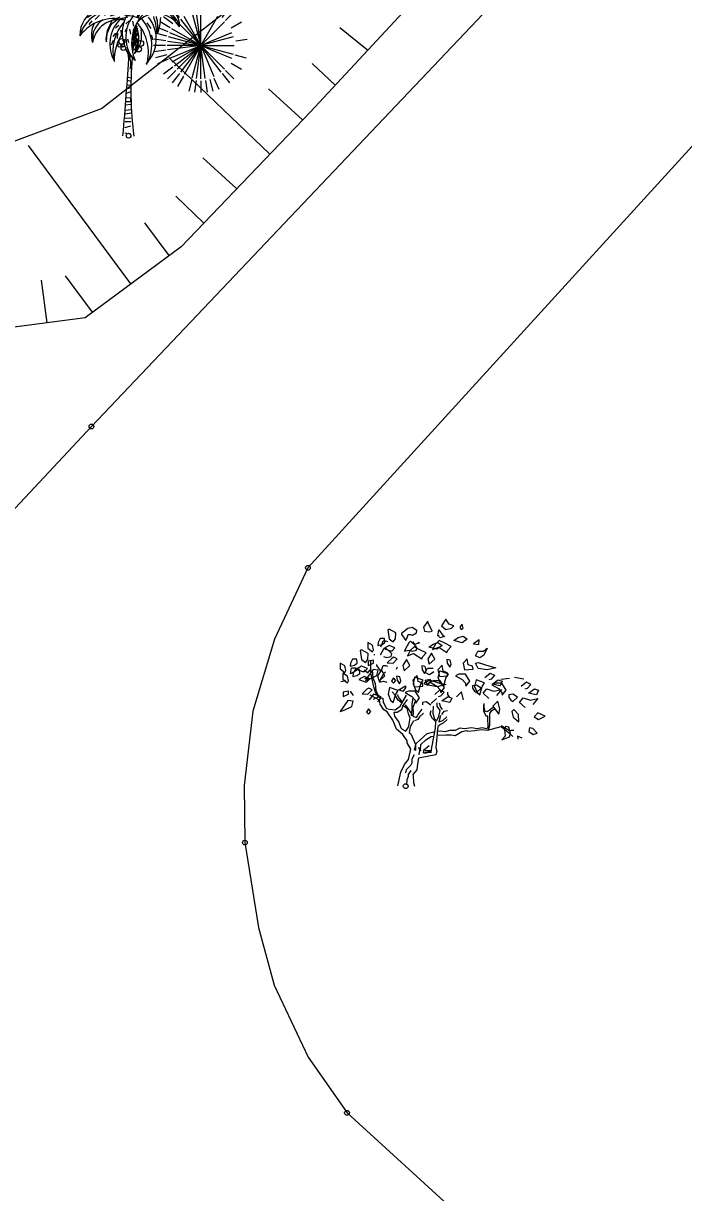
# Model space of a CAD drawing. Extents: x 344013 to 344423, y 298505 to 298795.
# Drawn here: x 344098.36 to 344112.22, y 298716.8 to 298741.36 of the extents above; entities that cross this region are included whole.
import ezdxf

# ---------------------------------------------------------------- set-up
doc = ezdxf.new("R2010")
doc.units = 0
for name, color, linetype in [('Default', 7, 'Continuous'), ('TOPO_POINT', 7, 'Continuous'), ('TOPO_TALUS-TERRAIN NATUREL', 7, 'Continuous'), ('VOIRIE_BORDURE', 7, 'Continuous'), ('VOIRIE_ESPACE VERT', 7, 'Continuous')]:
    doc.layers.add(name, color=color, linetype=linetype)

# ---------------------------------------------------------------- blocks, each defined once
blk = doc.blocks.new('POINT_DISPLAY')
at = {"layer": 'Default'}
blk.add_circle((0, 0), 0.05, dxfattribs=at)
blk = doc.blocks.new('COCO')
at = {"layer": 'Default'}
for p, q in [((0.054, 0.998), (-0.041, 0.985)), ((-0.037, 1.06), (0.056, 1.071)), ((0.058, 1.14), (-0.03, 1.162)), ((-0.026, 1.226), (0.061, 1.212)), ((-0.046, 0.891), (0.052, 0.927)), ((-0.062, 0.537), (0.046, 0.552)), ((0.047, 0.655), (-0.058, 0.642)), ((0.045, 0.292), (-0.07, 0.288)), ((-0.068, 0.371), (0.045, 0.374)), ((0.045, 0.47), (-0.065, 0.453)), ((0.046, 0.033), (-0.076, 0.051)), ((-0.073, 0.17), (0.045, 0.209))]:
    blk.add_line(p, q, dxfattribs=at)
for points in [[(0.029, 2.551), (-0.016, 2.896), (0.002, 3.125), (0.059, 3.241), (0.173, 3.348), (0.189, 3.356), (0.282, 3.415), (0.266, 3.373), (0.2, 3.318), (0.143, 3.247), (0.093, 3.2), (0.081, 3.165), (0.057, 3.133), (0.057, 3.099), (0.06, 3.037), (0.039, 2.989), (0.039, 2.944), (0.049, 2.877), (0.037, 2.841), (0.013, 2.736)], [(0.013, 2.736), (0.036, 2.813), (0.046, 2.746)], [(0.196, 2.687), (0.323, 2.715)], [(0.283, 2.765), (0.331, 2.786)], [(-0.746, 2.559), (-0.864, 2.483)], [(-0.607, 2.534), (-0.704, 2.443)], [(-0.636, 2.639), (-0.541, 2.608)], [(-0.421, 2.58), (-0.503, 2.523)], [(-0.487, 2.68), (-0.386, 2.65)], [(-0.183, 2.493), (-0.348, 2.417), (-0.401, 2.307), (-0.448, 2.203), (-0.471, 2.086), (-0.474, 2.023), (-0.466, 1.973), (-0.455, 2.054), (-0.451, 2.146), (-0.387, 2.292), (-0.351, 2.354), (-0.284, 2.404), (-0.233, 2.445), (-0.012, 2.495)], [(-0.256, 2.553), (-0.385, 2.508)], [(0.133, 2.608), (0.185, 2.634)], [(-0.77, 2.413), (-0.836, 2.333)], [(-0.203, 2.314), (-0.274, 2.258)], [(-0.161, 2.218), (-0.158, 2.122)], [(-0.04, 2.247), (-0.081, 2.179)], [(0.015, 2.414), (-0.056, 2.352)], [(0.022, 2.24), (0.043, 2.13)], [(0.081, 2.404), (0.106, 2.299)], [(0.385, 2.37), (0.469, 2.254)], [(-0.321, 1.997), (-0.364, 1.9)], [(-0.276, 2.151), (-0.329, 2.086)], [(-0.23, 2.152), (-0.237, 2.043)], [(-0.059, 2.024), (-0.083, 1.998)], [(-0.025, 2.032), (0.002, 1.954)], [(0.473, 2.115), (0.509, 2.012)], [(-0.055, 0.716), (0.048, 0.717), (0.049, 0.787), (-0.051, 0.795)]]:
    blk.add_lwpolyline(points, dxfattribs=at)
for centre, radius in [((-0.144, 1.978), 0.0616), ((0.254, 1.938), 0.0628), ((-0.187, 1.897), 0.0384), ((-0.124, 1.896), 0.0376), ((-0.11, 1.84), 0.0471), ((0.134, 1.862), 0.0549), ((0.208, 1.822), 0.0626)]:
    blk.add_circle(centre, radius, dxfattribs=at)
for centre, radius, start, end in [((-0.427, 2.113), 0.595, 43.6121, 181.4625), ((-0.123, 2.59), 0.323, 122.3475, 158.7636), ((-0.199, 2.618), 0.238, 4.5218, 154.101), ((-0.252, 2.556), 0.231, 4.2441, 134.2103), ((-0.16, 2.647), 0.255, 21.0861, 122.3475), ((0.376, 2.508), 0.372, 113.7681, 175.3309), ((0.376, 2.508), 0.372, 113.7681, 175.3309), ((0.418, 2.527), 0.326, 97.1248, 183.9512), ((1.025, 2.053), 0.958, 126.6858, 153.1664), ((0.618, 2.316), 0.451, 356.1627, 159.0009), ((0.344, 2.407), 0.451, 69.0817, 104.862), ((-1.005, 1.577), 1.786, 37.5668, 40.5156), ((-0.254, 2.28), 0.869, 28.4725, 37.0965), ((0.493, 2.767), 0.0679, 35.3205, 126.6858), ((-0.054, 2.379), 0.738, 25.8194, 35.3205), ((-0.291, 1.543), 0.918, 76.7389, 142.8025), ((-0.38, 1.964), 0.648, 57.9192, 166.6201), ((0.62, 2.159), 0.753, 153.0868, 230.1124), ((0.659, 2.068), 0.718, 142.3554, 222.2794), ((-0.007, 2.465), 0.0563, 81.7475, 144.3035), ((-0.189, 1.21), 1.324, 71.3715, 81.7475), ((0.294, 2.595), 0.256, 198.6765, 199.7627), ((0.963, 1.939), 0.9, 143.9866, 203.4288), ((0.59, 2.015), 0.548, 29.5654, 139.3517), ((-0.341, 1.9), 0.828, 46.9767, 50.1231), ((0.609, 2.187), 0.468, 12.1077, 148.3146), ((-0.157, 2.027), 0.74, 51.2475, 54.5217), ((-0.157, 2.027), 0.74, 315.1472, 39.0239), ((-1.704, 1.849), 2.327, 7.5978, 16.3666), ((-0.254, 2.28), 0.869, 350.8883, 14.7063), ((-0.482, 2.552), 1.161, 339.3597, 356.5925), ((-0.3, 2.12), 0.482, 151.1331, 199.5942), ((-0.196, 1.874), 0.565, 78.514, 171.3504), ((-0.32, 2.055), 0.433, 119.0834, 188.7621), ((0.362, 1.922), 0.754, 136.7113, 208.8221), ((0.551, 1.79), 0.879, 137.733, 194.3716), ((27.302, 0.106), 27.266, 175.4791, 176.5597), ((0.311, 2.152), 0.219, 141.856, 191.5175), ((0.398, 2.098), 0.301, 136.4569, 162.0685), ((0.357, 2.084), 0.244, 133.1184, 172.7534), ((-0.759, 1.958), 0.922, 344.8505, 15.8988), ((-0.404, 2.045), 0.619, 329.4666, 26.6793), ((-0.289, 2.11), 0.564, 317.8279, 12.3386), ((-0.543, 1.744), 0.96, 344.8781, 41.1461), ((-0.341, 1.9), 0.828, 334.0687, 41.194), ((0.649, 1.599), 0.949, 145.5146, 182.4528), ((0.544, 1.816), 0.474, 137.1953, 172.8987), ((0.308, 2.014), 0.226, 121.4297, 182.29), ((0.372, 1.847), 0.277, 133.5956, 173.487), ((0.808, 1.542), 0.777, 142.2358, 156.28), ((0.242, 1.964), 0.147, 110.9727, 165.9756), ((0.404, 1.878), 0.354, 125.0585, 146.3893), ((-0.279, 1.637), 0.281, 2.1499, 36.6325), ((-85.428, 7.294), 85.622, 355.11326, 356.26352), ((-0.265, 1.505), 0.316, 339.9997, 25.7228), ((0.199, 1.66), 0.176, 166.9443, 185.5966)]:
    blk.add_arc(centre, radius, start, end, dxfattribs=at)
blk.add_ellipse((27.425, 0.272), major_axis=(-27.371, 0.966), ratio=0.529859, start_param=6.255729, end_param=6.369141, dxfattribs=at)
blk = doc.blocks.new('ARB2')
at = {"layer": 'Default'}
for p, q in [((-0.088, 0.736), (-0.119, 0.983)), ((0.106, 0.736), (0.144, 0.983)), ((-0.438, 0.589), (-0.588, 0.786)), ((-0.356, 0.642), (-0.481, 0.858)), ((-0.181, 0.716), (-0.244, 0.956)), ((0.287, 0.684), (0.388, 0.914)), ((0.456, 0.589), (0.612, 0.786)), ((-0.631, 0.373), (-0.844, 0.497)), ((-0.575, 0.453), (-0.775, 0.605)), ((-0.513, 0.525), (-0.688, 0.702)), ((0.531, 0.525), (0.706, 0.702)), ((0.65, 0.373), (0.862, 0.497)), ((-0.706, 0.195), (-0.944, 0.259)), ((-0.675, 0.286), (-0.9, 0.381)), ((-0.731, 0), (-0.981, 0)), ((-0.725, 0.1), (-0.969, 0.133)), ((0.744, 0.1), (0.987, 0.133)), ((-0.725, -0.1), (-0.969, -0.133)), ((-0.706, -0.195), (-0.944, -0.259)), ((0.725, -0.195), (0.963, -0.259)), ((-0.675, -0.287), (-0.9, -0.383)), ((-0.575, -0.455), (-0.775, -0.605)), ((0.65, -0.373), (0.862, -0.498)), ((-0.513, -0.527), (-0.688, -0.702)), ((-0.438, -0.591), (-0.588, -0.787)), ((-0.356, -0.644), (-0.481, -0.859)), ((-0.181, -0.717), (-0.244, -0.956)), ((0.2, -0.717), (0.263, -0.956)), ((0.287, -0.686), (0.388, -0.916)), ((0.456, -0.591), (0.612, -0.787)), ((0.531, -0.527), (0.706, -0.702)), ((-0.088, -0.737), (-0.119, -0.983)), ((0.013, -0.741), (0.013, -0.989)), ((0.106, -0.737), (0.144, -0.983))]:
    blk.add_line(p, q, dxfattribs=at)
for points in [[(-0.688, 0.091), (0.013, 0), (-0.338, 0.608)], [(-0.487, 0.495), (0.013, 0), (-0.669, 0.181)], [(-0.419, 0.556), (0.013, 0), (-0.638, 0.269)], [(-0.169, 0.677), (0.013, 0), (-0.6, 0.35)], [(0.013, 0.008), (0.013, 0), (-0.081, 0.695)], [(0.362, 0.608), (0.013, 0), (0.013, 0.702)], [(0.656, 0.269), (0.013, 0), (0.506, 0.495)], [(-0.487, -0.497), (0.013, 0), (-0.694, 0)], [(-0.638, -0.269), (0.013, 0), (-0.688, -0.092)], [(-0.169, -0.678), (0.013, 0), (-0.6, -0.352)], [(-0.544, -0.428), (0.013, 0), (-0.338, -0.608)], [(-0.081, -0.695), (0.013, 0), (-0.419, -0.558)], [(0.013, -0.702), (0.013, 0), (0, 0)], [(0.688, 0.181), (0.013, 0), (0.713, 0)], [(0.438, -0.558), (0.013, 0), (0.656, -0.269)], [(0.506, -0.497), (0.013, 0), (0.688, -0.181)], [(0.1, -0.695), (0.013, 0), (0.281, -0.648)], [(0.019, 0), (0.013, 0), (0.013, -0.009)]]:
    blk.add_lwpolyline(points, dxfattribs=at)
blk = doc.blocks.new('FLAMBOY')
at = {"layer": 'Default'}
for p, q in [((-0.832, 3.464), (-0.832, 3.442)), ((-0.238, 3.069), (-0.213, 3.132)), ((-1.57, 2.764), (-1.707, 2.742)), ((2.497, 2.813), (2.722, 2.832)), ((3.097, 2.813), (2.859, 2.854)), ((-1.371, 2.378), (-1.446, 2.497)), ((0.808, 2.303), (0.671, 2.171)), ((0.866, 1.688), (0.866, 1.688)), ((0.407, 0.927), (0.337, 1.011))]:
    blk.add_line(p, q, dxfattribs=at)
for points in [[(0.617, 4.053), (0.692, 4.072), (0.592, 4.288), (0.579, 4.328), (0.467, 4.172), (0.492, 4.072)], [(1.054, 4.113), (1.204, 4.15), (1.267, 4.213), (1.142, 4.25), (1.054, 4.388), (0.942, 4.213)], [(-0.471, 4.106), (-0.433, 3.866), (-0.333, 3.791), (-0.271, 3.866), (-0.258, 4.025), (-0.433, 4.122)], [(0.054, 4.141), (-0.108, 4.006), (-0.108, 3.985), (0.004, 3.825), (0.042, 3.906), (0.067, 3.985), (0.129, 3.985), (0.179, 3.966), (0.279, 4.025), (0.292, 4.085), (0.167, 4.163)], [(0.892, 3.891), (0.867, 3.95), (0.842, 3.95), (0.867, 4.106), (0.979, 3.95), (1.017, 3.928)], [(1.504, 4.15), (1.479, 4.25), (1.417, 4.172), (1.454, 4.113)], [(-0.846, 3.581), (-0.871, 3.697), (-0.996, 3.775), (-0.996, 3.622), (-0.871, 3.522)], [(-0.621, 3.722), (-0.546, 3.772), (-0.558, 3.872), (-0.671, 3.872), (-0.721, 3.772), (-0.733, 3.691)], [(-0.433, 3.691), (-0.571, 3.61), (-0.408, 3.55), (-0.358, 3.55), (-0.283, 3.631)], [(0.292, 3.644), (0.254, 3.685), (0.129, 3.803), (0.079, 3.763), (-0.008, 3.606), (-0.033, 3.547), (0.079, 3.569), (0.167, 3.547), (0.279, 3.569)], [(0.958, 3.693), (0.821, 3.593), (0.608, 3.653), (0.721, 3.731), (0.846, 3.768)], [(1.192, 3.669), (1.029, 3.75), (0.879, 3.825), (0.779, 3.731), (0.704, 3.591), (0.867, 3.65), (1.079, 3.51), (1.104, 3.572)], [(1.504, 3.938), (1.617, 3.863), (1.479, 3.763), (1.267, 3.822), (1.379, 3.9)], [(1.779, 3.738), (1.917, 3.716), (1.929, 3.838)], [(-1.195, 3.564), (-1.157, 3.324), (-1.057, 3.249), (-0.995, 3.324), (-0.982, 3.483), (-1.157, 3.58)], [(-0.308, 3.388), (-0.358, 3.36), (-0.483, 3.241), (-0.333, 3.225), (-0.221, 3.341)], [(0.533, 3.5), (0.371, 3.581), (0.221, 3.656), (0.121, 3.562), (0.046, 3.421), (0.208, 3.481), (0.421, 3.34), (0.446, 3.403)], [(0.767, 3.338), (0.679, 3.494), (0.579, 3.338), (0.617, 3.2)], [(1.829, 3.422), (1.892, 3.541), (2.042, 3.541), (2.142, 3.622), (2.054, 3.441), (1.942, 3.366)], [(-1.72, 3.08), (-1.595, 2.98), (-1.57, 3.039), (-1.595, 3.155), (-1.72, 3.233)], [(-1.345, 3.18), (-1.27, 3.23), (-1.282, 3.33), (-1.395, 3.33), (-1.445, 3.23), (-1.457, 3.149)], [(-1.421, 3.103), (-1.308, 3.103), (-1.296, 3.038), (-1.446, 2.953)], [(-1.132, 3.008), (-1.082, 3.008), (-1.007, 3.089), (-1.157, 3.149), (-1.295, 3.067)], [(-0.983, 3.285), (-0.983, 3.166), (-0.846, 3.225), (-0.846, 3.306)], [(0.108, 3.168), (0.021, 3.325), (-0.079, 3.168), (-0.042, 3.031)], [(0.508, 3.137), (0.421, 3.156), (0.433, 3.056), (0.496, 2.956), (0.533, 3.037)], [(1.108, 2.9), (1.096, 2.978), (0.983, 3.015), (0.958, 3.175), (0.846, 3.056), (0.883, 2.881)], [(1.167, 3.306), (1.079, 3.325), (1.092, 3.225), (1.154, 3.125), (1.192, 3.206)], [(1.767, 3.069), (1.754, 3.147), (1.642, 3.185), (1.617, 3.344), (1.504, 3.225), (1.542, 3.05)], [(1.829, 3.225), (1.904, 3.244), (2.204, 3.147), (2.367, 3.106), (2.142, 3.05), (1.904, 3.091)], [(-1.504, 2.768), (-1.529, 2.884), (-1.654, 2.962), (-1.654, 2.809), (-1.529, 2.709)], [(-1.392, 2.878), (-1.279, 2.909), (-1.204, 2.959), (-1.217, 3.059), (-1.329, 3.059), (-1.379, 2.959)], [(-1.092, 2.878), (-1.229, 2.796), (-1.067, 2.737), (-1.017, 2.737), (-0.942, 2.818)], [(-0.958, 2.81), (-0.758, 2.906), (-0.721, 3.047), (-0.858, 3.066), (-0.983, 2.888), (-1.058, 2.772)], [(-0.7, 2.76), (-0.55, 2.897), (-0.638, 3.053), (-0.738, 2.897)], [(-0.258, 2.775), (-0.321, 2.841), (-0.371, 2.756), (-0.321, 2.706)], [(-0.15, 2.866), (-0.238, 2.885), (-0.225, 2.785), (-0.163, 2.685), (-0.125, 2.766)], [(0.3, 2.903), (0.187, 2.785), (0.225, 2.61), (0.45, 2.628), (0.437, 2.707), (0.325, 2.744)], [(0.396, 2.684), (0.458, 2.784), (0.233, 2.859), (0.196, 2.684), (0.258, 2.528), (0.333, 2.468)], [(0.579, 2.653), (0.654, 2.753), (0.654, 2.8), (0.479, 2.694)], [(0.512, 2.785), (0.587, 2.803), (0.887, 2.707), (1.05, 2.666), (0.825, 2.61), (0.587, 2.65)], [(0.733, 2.768), (0.646, 2.728), (0.821, 2.628), (0.908, 2.531), (0.921, 2.453), (1.021, 2.587), (0.908, 2.768)], [(1.117, 2.953), (1.054, 2.853), (0.992, 2.638), (0.917, 2.697), (0.854, 2.853), (0.892, 3.028)], [(1.679, 2.756), (1.567, 2.938), (1.392, 2.938), (1.304, 2.897), (1.479, 2.797), (1.567, 2.7), (1.579, 2.622)], [(2.009, 2.616), (2.072, 2.716), (1.847, 2.791), (1.809, 2.616), (1.872, 2.46), (1.947, 2.4)], [(2.479, 2.635), (2.267, 2.678), (2.429, 2.794), (2.529, 2.753)], [(-1.642, 2.471), (-1.642, 2.353), (-1.504, 2.412), (-1.504, 2.493)], [(-0.967, 2.574), (-1.017, 2.546), (-1.142, 2.428), (-0.992, 2.412), (-0.879, 2.528)], [(-0.263, 2.413), (-0.2, 2.513), (-0.425, 2.588), (-0.463, 2.413), (-0.4, 2.257), (-0.325, 2.197)], [(-0.079, 2.484), (-0.179, 2.525), (-0.004, 2.631), (-0.004, 2.584)], [(0.075, 2.497), (-0.013, 2.457), (0.162, 2.357), (0.25, 2.26), (0.262, 2.182), (0.362, 2.316), (0.25, 2.497)], [(1.804, 2.497), (1.854, 2.46), (1.979, 2.569), (1.854, 2.653), (1.754, 2.635), (1.754, 2.575)], [(2.522, 2.7), (2.347, 2.7), (2.259, 2.66), (2.434, 2.56), (2.522, 2.463), (2.534, 2.385), (2.634, 2.519)], [(3.484, 2.516), (3.434, 2.397), (3.222, 2.441), (3.384, 2.557)], [(-1.617, 1.996), (-1.417, 2.093), (-1.379, 2.234), (-1.517, 2.253), (-1.642, 2.074), (-1.717, 1.959)], [(1.112, 2.353), (1.212, 2.313), (1.162, 2.194), (0.95, 2.238)], [(2.284, 2.104), (2.359, 2.007), (2.447, 1.888), (2.472, 2.025), (2.422, 2.235)], [(2.759, 2.26), (2.809, 2.222), (2.934, 2.332), (2.809, 2.416), (2.709, 2.397), (2.709, 2.338)], [(-0.917, 1.962), (-0.979, 2.028), (-1.029, 1.943), (-0.979, 1.893)], [(2.834, 2.01), (2.784, 1.957), (2.822, 1.813), (2.972, 1.688), (2.959, 1.882)], [(3.659, 1.835), (3.472, 1.925), (3.372, 1.819), (3.484, 1.75)], [(2.522, 1.216), (2.722, 1.294), (2.747, 1.394), (2.709, 1.55), (2.622, 1.569), (2.597, 1.491), (2.609, 1.316)], [(3.334, 1.51), (3.247, 1.532), (3.234, 1.432), (3.347, 1.354), (3.447, 1.394)]]:
    blk.add_lwpolyline(points, close=True, dxfattribs=at)
for points in [[(-0.654, 3.656), (-0.617, 3.737), (-0.592, 3.815), (-0.529, 3.815), (-0.479, 3.796)], [(0.321, 3.781), (0.358, 3.759), (0.233, 3.721), (0.208, 3.781), (0.183, 3.781)], [(-0.579, 3.4), (-0.492, 3.378), (-0.379, 3.4), (-0.367, 3.475), (-0.404, 3.515), (-0.529, 3.634), (-0.579, 3.593), (-0.667, 3.437)], [(-0.719, 2.357), (-0.785, 2.441), (-0.834, 2.61), (-0.916, 2.965), (-0.916, 3.15), (-0.916, 3.302)], [(-0.767, 3.193), (-0.767, 3.171), (-0.654, 3.012), (-0.617, 3.093), (-0.592, 3.171), (-0.529, 3.171), (-0.479, 3.153)], [(0.737, 3), (0.625, 2.925), (0.512, 2.982), (0.575, 3.1), (0.725, 3.1)], [(-1.092, 3.053), (-0.992, 2.978), (-0.929, 3.053)], [(-0.945, 2.799), (-1.032, 2.846), (-1.082, 2.817)], [(-0.883, 3.049), (-0.867, 2.846), (-0.801, 2.694), (-0.785, 2.509), (-0.686, 2.323), (-0.604, 2.306), (-0.588, 2.205), (-0.506, 2.036), (-0.424, 2.019), (-0.276, 2.002), (-0.145, 2.103), (-0.079, 2.221), (0.02, 2.39)], [(-0.529, 2.99), (-0.579, 2.949), (-0.667, 2.793), (-0.692, 2.734), (-0.579, 2.756), (-0.492, 2.734)], [(2.079, 2.85), (2.217, 2.969), (2.329, 2.91), (2.242, 2.81), (2.179, 2.794)], [(-0.112, 2.188), (-0.194, 2.255), (-0.276, 2.39), (-0.358, 2.475)], [(0.862, 2.353), (0.925, 2.369), (1.012, 2.469), (0.9, 2.528), (0.762, 2.41)], [(1.096, 2.465), (1.096, 2.406), (1.146, 2.328)], [(1.517, 2.263), (1.467, 2.472), (1.329, 2.341)], [(2.179, 2.3), (2.029, 2.438), (2.129, 2.553), (2.317, 2.497), (2.517, 2.535), (2.379, 2.378)], [(3.134, 2.557), (3.197, 2.572), (3.284, 2.672), (3.172, 2.732), (3.034, 2.613)], [(-0.846, 2.281), (-0.683, 2.363), (-0.846, 2.413), (-0.958, 2.266)], [(-0.21, 0.009), (-0.128, 0.364), (-0.03, 0.566), (0.069, 0.701), (0.134, 0.972), (0.036, 1.141), (0.036, 1.191), (-0.079, 1.36), (-0.243, 1.495), (-0.292, 1.63), (-0.341, 1.732), (-0.489, 1.951), (-0.571, 2.002), (-0.67, 2.154), (-0.686, 2.255), (-0.932, 2.39)], [(-0.663, 2.36), (-0.663, 2.313), (-0.738, 2.213)], [(0.036, 2.272), (-0.079, 2.12), (-0.112, 2.002), (-0.227, 1.934), (-0.309, 1.934), (-0.292, 1.833), (-0.177, 1.681), (-0.128, 1.529), (-0.095, 1.495), (0.003, 1.445), (0.069, 1.546), (0.085, 1.58), (0.118, 1.782), (0.069, 1.901), (0.036, 2.036), (-0.062, 2.103)], [(-0.227, 2.407), (-0.161, 2.289), (-0.095, 2.205)], [(-0.013, 2.137), (0.085, 2.002), (0.151, 1.901), (0.151, 1.85), (0.167, 2.002), (0.167, 2.154), (0.2, 2.323)], [(0.249, 2.221), (0.184, 2.069), (0.2, 1.934), (0.184, 1.833), (0.282, 1.799), (0.331, 1.884), (0.43, 2.019)], [(0.662, 2.128), (0.537, 2.213), (0.437, 2.194), (0.437, 2.135)], [(0.725, 2.099), (0.713, 1.918), (0.76, 1.761), (0.819, 1.724), (0.866, 1.833), (0.901, 1.99), (0.83, 2.099), (0.83, 2.184)], [(0.877, 2.184), (0.912, 2.075), (0.959, 2.015)], [(2.298, 2.063), (2.193, 1.99), (2.134, 1.954), (2.087, 1.966), (2.063, 2.075), (2.063, 2.172)], [(3.134, 2.063), (2.984, 2.2), (3.084, 2.316), (3.272, 2.26), (3.472, 2.297), (3.334, 2.141)], [(0.463, 1.917), (0.364, 1.816), (0.315, 1.749), (0.233, 1.715)], [(0.619, 1.06), (0.466, 0.939), (0.454, 0.878), (0.666, 0.915), (0.783, 1.519), (0.795, 1.688), (0.701, 1.773), (0.642, 1.894), (0.666, 1.99)], [(2.04, 2.135), (2.04, 1.978), (2.099, 1.845), (2.146, 1.845), (2.146, 1.712), (2.157, 1.628), (2.157, 1.543), (2.122, 1.507), (2.005, 1.531), (1.876, 1.507), (1.723, 1.531), (1.547, 1.507), (1.418, 1.519), (1.3, 1.459), (1.159, 1.459), (1.03, 1.422), (0.912, 1.446), (0.819, 1.434)], [(0.912, 1.857), (0.866, 1.688), (0.971, 1.724), (1.077, 1.821)], [(0.948, 1.882), (1.006, 1.966), (1.1, 1.99)], [(2.169, 1.483), (2.204, 1.604), (2.204, 1.797), (2.204, 1.906), (2.263, 1.99), (2.345, 2.039)], [(0.208, 1.712), (0.114, 1.555), (0.09, 1.41), (0.137, 1.374), (0.208, 1.217), (0.255, 1.096), (0.255, 0.939), (0.231, 0.951), (0.278, 1.12), (0.56, 1.386), (0.736, 1.422)], [(1.089, 1.749), (0.983, 1.652), (0.912, 1.616), (0.842, 1.567), (0.795, 1.011), (0.819, 0.915), (0.795, 0.818), (0.337, 0.733), (0.313, 0.588), (0.29, 0.431), (0.184, 0.31), (0.196, 0.274), (0.208, 0.093), (0.231, -0.001)], [(0.854, 1.338), (1.053, 1.35), (1.194, 1.35), (1.3, 1.326), (1.476, 1.434), (1.594, 1.459), (1.629, 1.446), (1.817, 1.459), (1.981, 1.483), (2.157, 1.471), (2.275, 1.507), (2.51, 1.567), (2.557, 1.519), (2.733, 1.386), (2.815, 1.301)], [(2.51, 1.592), (2.721, 1.459), (2.768, 1.471), (2.803, 1.471), (2.839, 1.471)], [(0.384, 0.975), (0.396, 1.096), (0.525, 1.217), (0.666, 1.301), (0.736, 1.314)], [(3.059, 1.257), (2.934, 1.316), (2.947, 1.235)], [(0.349, 0.818), (0.372, 0.939), (0.396, 1.011)], [(0.501, 0.939), (0.607, 0.939), (0.689, 0.939)], [(0.22, 0.818), (0.161, 0.709), (0.161, 0.6), (0.137, 0.552), (0.102, 0.516), (0.008, 0.431), (-0.004, 0.347)], [(0.49, 0.866), (0.619, 0.891), (0.678, 0.891)], [(0.137, 0.407), (0.067, 0.31), (0.067, 0.25), (0.032, 0.165), (0.02, 0.032)]]:
    blk.add_lwpolyline(points, dxfattribs=at)

msp = doc.modelspace()

# ---------------------------------------------------------------- linework, layer by layer
at = {"layer": 'TOPO_TALUS-TERRAIN NATUREL'}
for p, q in [((344105.586, 298740.792), (344105.002, 298741.261)), ((344103.53, 298738.607), (344101.409, 298740.64)), ((344104.905, 298740.059), (344104.42, 298740.51)), ((344104.222, 298739.329), (344103.508, 298739.978)), ((344100.614, 298735.885), (344098.467, 298738.79)), ((344102.838, 298737.884), (344102.129, 298738.53)), ((344102.145, 298737.162), (344101.557, 298737.726)), ((344101.418, 298736.48), (344100.909, 298737.169)), ((344099.81, 298735.29), (344099.244, 298736.055)), ((344098.855, 298735.068), (344098.737, 298735.962))]:
    msp.add_line(p, q, dxfattribs=at)
for points in [[(344093.796, 298737.849), (344096.039, 298738.089), (344100.001, 298739.57), (344104.057, 298742.749), (344107.776, 298746.346), (344111.679, 298750.267), (344115.483, 298754.122), (344120.249, 298760.324)], [(344120.249, 298760.324), (344120.087, 298757.616), (344118.611, 298754.904), (344115.791, 298751.982), (344111.589, 298747.448), (344108.09, 298743.49), (344104.387, 298739.501), (344101.668, 298736.664), (344099.652, 298735.174), (344097.999, 298734.955), (344096.528, 298735.517), (344095.327, 298736.328), (344093.796, 298737.849)]]:
    msp.add_lwpolyline(points, dxfattribs=at)
at = {"layer": 'VOIRIE_BORDURE'}
for points in [[(344012.906, 298718.231), (344022.459, 298709.623), (344035.4, 298697.966), (344038.262, 298695.856), (344041.267, 298693.813), (344044.479, 298691.842), (344047.664, 298690.365), (344050.648, 298689.339), (344052.822, 298689.099), (344054.599, 298689.128), (344056.124, 298689.428), (344057.609, 298690.129), (344058.956, 298690.85), (344060.299, 298691.725), (344061.274, 298692.556), (344063.092, 298694.498), (344091.5, 298724.03), (344099.786, 298732.889), (344115.711, 298749.674), (344123.231, 298757.884), (344127.749, 298762.864), (344141.666, 298775.429), (344153.501, 298787.287)], [(344135.251, 298763.339), (344119.175, 298746.216), (344104.333, 298729.921), (344103.629, 298728.425), (344103.178, 298726.908), (344102.994, 298725.349), (344103.009, 298724.152), (344103.293, 298722.366), (344103.622, 298721.156), (344104.336, 298719.642), (344105.154, 298718.475), (344128.542, 298697.099), (344156.76, 298672.229)]]:
    msp.add_lwpolyline(points, dxfattribs=at)

# ---------------------------------------------------------------- block references
at = {"layer": 'TOPO_POINT'}
for p in [(344102.073, 298740.891), (344100.566, 298738.997), (344099.786, 298732.889), (344104.333, 298729.921), (344106.386, 298725.336), (344103.009, 298724.152), (344105.154, 298718.475)]:
    msp.add_blockref('POINT_DISPLAY', p, dxfattribs=at)
at = {"layer": 'VOIRIE_ESPACE VERT'}
for name, p in [('COCO', (344100.566, 298738.997)), ('ARB2', (344102.073, 298740.891))]:
    msp.add_blockref(name, p, dxfattribs=at)
at = {"layer": 'VOIRIE_ESPACE VERT', "xscale": 0.8, "yscale": 0.8000000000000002}
msp.add_blockref('FLAMBOY', (344106.386, 298725.336), dxfattribs=at)

doc.saveas('drawing.dxf')
